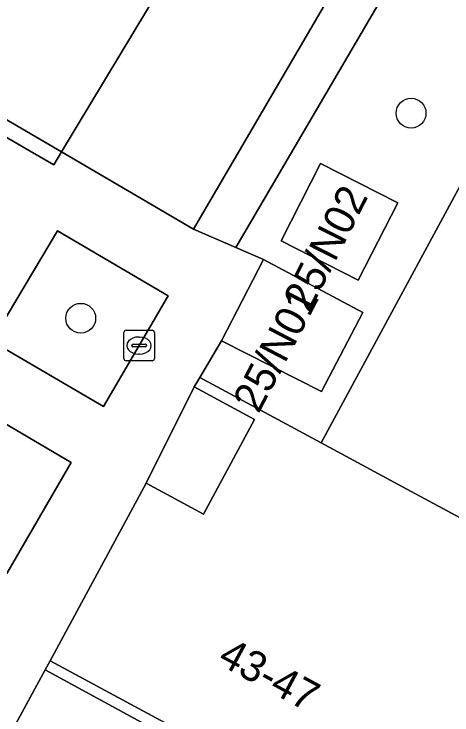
# Model space of a CAD drawing. Extents: x 160663 to 161506, y 382245 to 383291.
# Drawn here: x 161055.55 to 161069.89, y 383092.22 to 383115.21 of the extents above; entities that cross this region are included whole.
import ezdxf

# ---------------------------------------------------------------- set-up
doc = ezdxf.new("R2010")
doc.units = 0
for name, color, linetype in [('IMGEO_Boom', 7, 'Continuous'), ('IMGEO_Erf', 7, 'Continuous'), ('IMGEO_Groenvoorziening', 7, 'Continuous'), ('IMGEO_Kolk', 7, 'Continuous'), ('IMGEO_Pand', 7, 'Continuous'), ('IMGEO_Pand_nummerreeks', 7, 'Continuous'), ('IMGEO_Pand_overbouw', 7, 'Continuous'), ('IMGEO_Rijbaan_lokaal_open', 7, 'Continuous'), ('IMGEO_Voetpad_open', 7, 'Continuous')]:
    doc.layers.add(name, color=color, linetype=linetype)

msp = doc.modelspace()

# ---------------------------------------------------------------- linework, layer by layer
at = {"layer": 'IMGEO_Boom'}
for centre in [(161068.554, 383111.961), (161057.732, 383105.235)]:
    msp.add_circle(centre, 0.489, dxfattribs=at)
at = {"layer": 'IMGEO_Erf'}
msp.add_lwpolyline([(161097.125, 383138.696), (161093.57, 383140.552), (161091.641, 383136.9), (161095.213, 383135.035), (161090.502, 383126.011), (161081.643, 383130.636), (161079.899, 383127.453), (161073.943, 383116.587), (161065.61, 383101.151), (161068.42, 383099.635), (161073.394, 383096.951), (161074.541, 383099.075), (161077.907, 383097.519), (161076.801, 383095.11), (161077.963, 383094.489), (161078.933, 383096.567), (161079.108, 383096.485), (161083.813, 383094.296), (161087.456, 383100.482), (161087.558, 383100.425), (161091.236, 383098.389), (161093.838, 383096.949), (161097.716, 383094.802)], dxfattribs=at)
msp.add_lwpolyline([(161059.878, 383099.823), (161061.753, 383098.812), (161063.425, 383101.91), (161061.452, 383102.981)], close=True, dxfattribs=at)
at = {"layer": 'IMGEO_Groenvoorziening'}
for points in [[(161088.203, 383150.961), (161086.912, 383151.687), (161086.349, 383150.769), (161078.827, 383137.985), (161076.385, 383133.656), (161076.251, 383133.558), (161070.112, 383123.046), (161070.095, 383122.895), (161067.53, 383118.622), (161061.432, 383108.156), (161062.815, 383107.553), (161075.846, 383129.833)], [(161073.943, 383116.587), (161079.899, 383127.453), (161075.846, 383129.833), (161062.815, 383107.553), (161063.724, 383107.157), (161066.973, 383105.421), (161065.615, 383102.832), (161062.342, 383104.492), (161061.636, 383103.295), (161065.61, 383101.151)], [(161068.12, 383109.016), (161066.826, 383106.485), (161064.294, 383107.779), (161065.589, 383110.311)], [(161060.593, 383105.969), (161056.973, 383108.101), (161054.813, 383104.479), (161058.479, 383102.344)], [(161057.418, 383100.505), (161053.794, 383102.635), (161051.658, 383098.999), (161055.309, 383096.869)]]:
    msp.add_lwpolyline(points, close=True, dxfattribs=at)
at = {"layer": 'IMGEO_Kolk'}
for p, q in [((161059.143, 383103.914), (161059.143, 383104.766)), ((161059.218, 383104.84), (161060.07, 383104.84)), ((161060.144, 383104.766), (161060.144, 383103.914)), ((161059.631, 383104.62), (161059.656, 383104.62)), ((161059.402, 383104.334), (161059.402, 383104.346)), ((161059.84, 383104.297), (161059.442, 383104.297)), ((161059.445, 383104.383), (161059.843, 383104.383)), ((161059.886, 383104.346), (161059.886, 383104.334)), ((161059.654, 383104.06), (161059.629, 383104.06)), ((161060.07, 383103.84), (161059.218, 383103.84))]:
    msp.add_line(p, q, dxfattribs=at)
for points in [[(161059.143, 383103.914), (161059.143, 383104.766)], [(161059.218, 383104.84), (161060.07, 383104.84)], [(161060.144, 383104.766), (161060.144, 383103.914)], [(161060.07, 383103.84), (161059.218, 383103.84)]]:
    msp.add_lwpolyline(points, dxfattribs=at)
for centre, radius, start, end in [((161059.22, 383104.764), 0.0765, 91.552, 178.448), ((161059.22, 383104.764), 0.0765, 91.552, 178.448), ((161060.068, 383104.764), 0.0765, 1.552, 88.448), ((161060.068, 383104.764), 0.0765, 1.552, 88.448), ((161059.442, 383104.343), 0.0403, 85.8775, 175.7526), ((161059.439, 383104.333), 0.0366, 178.938, 274.7102), ((161059.843, 383104.34), 0.043, 264.8664, 352.4533), ((161059.847, 383104.345), 0.0386, 1.7309, 96.639), ((161059.22, 383103.916), 0.0765, 181.552, 268.448), ((161059.22, 383103.916), 0.0765, 181.552, 268.448), ((161060.068, 383103.916), 0.0765, 271.552, 358.448), ((161060.068, 383103.916), 0.0765, 271.552, 358.448)]:
    msp.add_arc(centre, radius, start, end, dxfattribs=at)
for centre, major_axis, ratio, start_param, end_param in [((161059.63, 383104.34), (-0.387, 0.002), 0.722429, 4.712389, 7.853982), ((161059.655, 383104.34), (-0.39, 0.002), 0.717154, 1.570796, 4.712389)]:
    msp.add_ellipse(centre, major_axis=major_axis, ratio=ratio, start_param=start_param, end_param=end_param, dxfattribs=at)
at = {"layer": 'IMGEO_Pand'}
for points in [[(161066.826, 383106.485), (161068.12, 383109.016), (161065.589, 383110.311), (161064.294, 383107.779)], [(161063.724, 383107.157), (161062.342, 383104.492), (161065.615, 383102.832), (161066.973, 383105.421)], [(161077.963, 383094.489), (161076.801, 383095.11), (161073.394, 383096.951), (161068.42, 383099.635), (161065.61, 383101.151), (161061.636, 383103.295), (161061.573, 383103.188), (161061.452, 383102.981), (161063.425, 383101.91), (161061.753, 383098.812), (161059.878, 383099.823), (161056.733, 383093.995), (161069.937, 383086.867), (161071.063, 383088.954), (161073.95, 383087.396), (161072.938, 383085.247), (161073.272, 383085.067), (161073.095, 383084.689), (161073.367, 383084.538)]]:
    msp.add_lwpolyline(points, close=True, dxfattribs=at)
at = {"layer": 'IMGEO_Pand_overbouw'}
msp.add_lwpolyline([(161056.733, 383093.995), (161056.572, 383093.701), (161073.095, 383084.689), (161073.272, 383085.067), (161072.938, 383085.247), (161073.95, 383087.396), (161071.063, 383088.954), (161069.937, 383086.867)], close=True, dxfattribs=at)
at = {"layer": 'IMGEO_Rijbaan_lokaal_open'}
msp.add_lwpolyline([(161082.261, 383153.748), (161074.527, 383140.491), (161071.954, 383136.059), (161069.054, 383131.162), (161065.8, 383125.603), (161063.226, 383121.171), (161060.401, 383116.183), (161057.102, 383110.696), (161061.432, 383108.156), (161067.53, 383118.622), (161070.095, 383122.895), (161070.112, 383123.046), (161076.251, 383133.558), (161076.385, 383133.656), (161078.827, 383137.985), (161086.349, 383150.769), (161082.447, 383153.06)], dxfattribs=at)
at = {"layer": 'IMGEO_Voetpad_open'}
for points in [[(161033.603, 383098.876), (161041.96, 383094.732), (161045.718, 383092.869), (161053.903, 383088.811), (161055.603, 383091.933), (161056.572, 383093.701), (161056.733, 383093.995), (161059.878, 383099.823), (161061.452, 383102.981), (161061.573, 383103.188), (161061.636, 383103.295), (161062.342, 383104.492), (161063.724, 383107.157), (161062.815, 383107.553), (161061.432, 383108.156), (161057.102, 383110.696), (161060.401, 383116.183)], [(161091.709, 383074.408), (161077.675, 383082.159), (161075.361, 383083.437), (161073.367, 383084.538), (161073.095, 383084.689), (161056.572, 383093.701), (161055.603, 383091.933), (161060.247, 383089.518), (161072.549, 383083.32), (161075.87, 383081.557), (161095.969, 383069.908)]]:
    msp.add_lwpolyline(points, dxfattribs=at)
for points in [[(161052.432, 383112.838), (161056.078, 383110.715), (161056.851, 383110.264), (161057.102, 383110.696), (161051.935, 383113.706), (161051.684, 383113.274)], [(161057.102, 383110.696), (161056.851, 383110.264), (161056.078, 383110.715), (161052.432, 383112.838), (161051.684, 383113.274), (161051.935, 383113.706)], [(161054.813, 383104.479), (161056.973, 383108.101), (161060.593, 383105.969), (161058.479, 383102.344)], [(161057.418, 383100.505), (161055.309, 383096.869), (161051.658, 383098.999), (161053.794, 383102.635)], [(161056.572, 383093.701), (161073.095, 383084.689), (161073.272, 383085.067), (161072.938, 383085.247), (161069.937, 383086.867), (161056.733, 383093.995)]]:
    msp.add_lwpolyline(points, close=True, dxfattribs=at)

# ---------------------------------------------------------------- texts
at = {"layer": 'IMGEO_Pand_nummerreeks'}
for s, rotation, p in [('25/N02', 63.0919, (161065.215, 383105.393)), ('25/N01', 62.4238, (161063.56, 383102.081)), ('43-47', 331.6382, (161062.177, 383093.92))]:
    msp.add_text(s, height=1, rotation=rotation, dxfattribs=at).set_placement(p)

doc.saveas('drawing.dxf')
